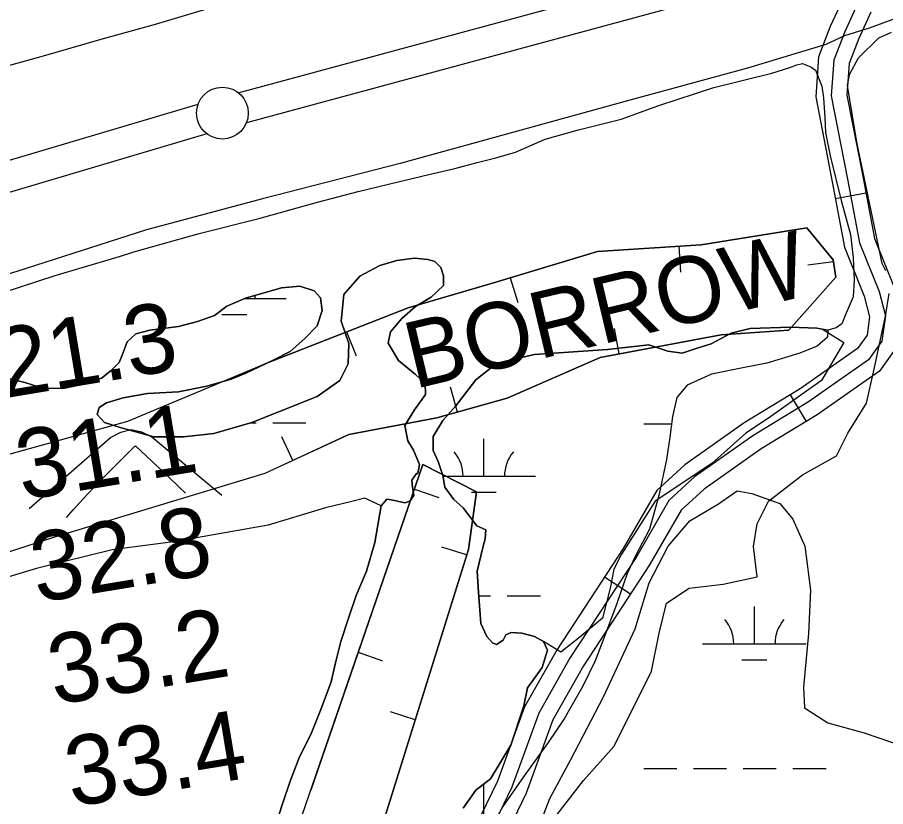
# Model space of a CAD drawing. Extents: x 3297772 to 3335630, y 634068 to 659439.
# Drawn here: x 3328275 to 3329113, y 648868 to 649630 of the extents above; entities that cross this region are included whole.
import ezdxf

# ---------------------------------------------------------------- set-up
doc = ezdxf.new("R2010")
doc.units = 0
for name, color, linetype in [('V-BORW-IDEN', 7, 'Continuous'), ('V-BORW-LINE', 7, 'Continuous'), ('V-LEVE-TOET', 7, 'Continuous'), ('V-RIVR-RANG', 7, 'Continuous'), ('V-ROAD-CNTR', 7, 'Continuous'), ('V-SITE-VEGE', 7, 'Continuous'), ('V-SURV-LINE', 7, 'Continuous'), ('V-TOPO-MAJR', 7, 'Continuous'), ('V-TOPO-MINR', 7, 'Continuous'), ('V-TOPO-SHOR', 7, 'Continuous'), ('V-WETL-SWMP', 7, 'Continuous')]:
    doc.layers.add(name, color=color, linetype=linetype)

msp = doc.modelspace()

# ---------------------------------------------------------------- linework, layer by layer
at = {"layer": 'V-BORW-LINE'}
for p, q in [((3328913.47, 649408.61), (3328915.13, 649383.67)), ((3329062.83, 649393.7), (3329038.07, 649390.22)), ((3328750.76, 649378.1), (3328757.95, 649354.16)), ((3328855.91, 649304.65), (3328851.31, 649329.22)), ((3328592.68, 649325.99), (3328601.81, 649302.72)), ((3328699.72, 649248.39), (3328692.95, 649272.45)), ((3328540.88, 649201.94), (3328530.35, 649224.62)), ((3328658.12, 649174.23), (3328681.76, 649166.09)), ((3328708.61, 649110.67), (3328684.74, 649118.12)), ((3328603.89, 649016.7), (3328627.53, 649008.57)), ((3328658.94, 648951.64), (3328635.08, 648959.1))]:
    msp.add_line(p, q, dxfattribs=at)
for points in [[(3328234.04, 649198.99), (3328381.67, 649239.65), (3328513.2, 649294.83), (3328652.12, 649349.29), (3328736.92, 649373.95), (3328834.98, 649403.4), (3328935.11, 649410.05), (3329036.85, 649426.22), (3329062.57, 649395.55), (3329064.93, 649378.79), (3329019.68, 649327.7)], [(3329019.68, 649327.7), (3329064.93, 649378.79), (3329062.57, 649395.55), (3329036.85, 649426.22), (3328935.11, 649410.05), (3328834.98, 649403.4), (3328736.92, 649373.95), (3328652.12, 649349.29), (3328513.2, 649294.83), (3328508.84, 649293)], [(3329019.68, 649327.7), (3328954.42, 649323.09), (3328837.62, 649301.22), (3328747.68, 649261.88), (3328679.95, 649242.83), (3328594.87, 649227), (3328513.86, 649189.4), (3328309.7, 649127.54), (3328122.08, 649066.8)], [(3328527.44, 649195.71), (3328594.87, 649227), (3328679.95, 649242.83), (3328747.68, 649261.88), (3328837.62, 649301.22), (3328954.42, 649323.09), (3329019.68, 649327.7)], [(3328718.15, 649171.66), (3328710.28, 649116.03), (3328566.82, 648656.68), (3328547.47, 648657.21), (3328517.06, 648611.71), (3328474.14, 648639.8), (3328666.3, 649198), (3328718.15, 649171.66)], [(3328718.15, 649171.66), (3328666.3, 649198), (3328558.05, 648883.55)], [(3328602.86, 648772.08), (3328710.28, 649116.03), (3328718.15, 649171.66)]]:
    msp.add_lwpolyline(points, dxfattribs=at)
at = {"layer": 'V-LEVE-TOET'}
for points in [[(3327419.68, 649327.61), (3327456.44, 649338.25), (3327529.98, 649358.88), (3327652.8, 649394.72), (3327794.4, 649438.35), (3327901.58, 649474.2), (3327995.07, 649500.28), (3328040.45, 649515.09), (3328094.82, 649534.58), (3328176.18, 649558.34), (3328297.83, 649591.82), (3328355.72, 649608.57), (3328408.13, 649622.98), (3328460.94, 649638.56), (3328546.99, 649664.27), (3328619.74, 649682.17), (3328712.84, 649706.3), (3328793.42, 649730.84), (3328871.64, 649751.48), (3329013.24, 649790.03), (3329142.71, 649823.11), (3329222.11, 649850.39)], [(3329170.26, 649645.92), (3329097.11, 649619.02), (3329073.39, 649611.65)], [(3329073.39, 649611.65), (3329055.25, 649603.43), (3328979.76, 649580.45), (3328863.98, 649548.91), (3328644.54, 649488.55), (3328511.56, 649454.3), (3328399.69, 649424.32), (3328274.52, 649384.19), (3328139.96, 649343.68), (3328037.87, 649314.08), (3327928.34, 649279.8), (3327811.38, 649243.18), (3327701.08, 649211.24), (3327681.12, 649205.4), (3327636.98, 649199.18)]]:
    msp.add_lwpolyline(points, dxfattribs=at)
at = {"layer": 'V-ROAD-CNTR'}
for p, q in [((3329094.06, 649459.92), (3329064.59, 649454.31)), ((3329036.68, 649239.48), (3329021.1, 649265.12)), ((3328866.75, 649072.77), (3328841.67, 649089.22))]:
    msp.add_line(p, q, dxfattribs=at)
for points in [[(3329073.21, 649650.61), (3329059.68, 649620.73), (3329048.15, 649591.53), (3329045.54, 649552.68), (3329061.48, 649470.63), (3329073.49, 649407.59), (3329092.46, 649360.31), (3329097.58, 649340.55), (3329095.18, 649322.76), (3329085.88, 649309.77), (3329030.53, 649270.85), (3328976.54, 649238.03), (3328919.16, 649197.64), (3328892.09, 649172.77), (3328859.69, 649116.7), (3328795.85, 649019.36), (3328764.53, 648964.18), (3328738.37, 648892.41), (3328696.68, 648806)], [(3329086.05, 649642.59), (3329073.5, 649614.88), (3329062.96, 649588.19), (3329060.64, 649553.63), (3329076.21, 649473.46), (3329087.95, 649411.83), (3329106.74, 649365.01), (3329112.84, 649341.46), (3329109.55, 649317.06), (3329096.6, 649298.97), (3329038.75, 649258.29), (3328984.76, 649225.48), (3328928.59, 649185.93), (3328903.93, 649163.28), (3328872.46, 649108.82), (3328808.66, 649011.53), (3328778.19, 648957.87), (3328752.21, 648886.57), (3328710.58, 648800.28)], [(3329098.88, 649634.57), (3329087.32, 649609.03), (3329077.77, 649584.86), (3329075.74, 649554.57), (3329090.94, 649476.3), (3329102.41, 649416.07), (3329121.02, 649369.7)], [(3329123.91, 649311.36), (3329107.31, 649288.16), (3329046.97, 649245.74), (3328992.99, 649212.92), (3328938.02, 649174.23), (3328915.77, 649153.79), (3328885.24, 649100.95), (3328821.47, 649003.71), (3328791.85, 648951.55), (3328766.05, 648880.73), (3328724.47, 648794.57), (3328692.2, 648700.49), (3328656.66, 648633.24), (3328638.71, 648590.81), (3328614.8, 648553.74), (3328588.96, 648540.58), (3328562.33, 648538.38)]]:
    msp.add_lwpolyline(points, dxfattribs=at)
at = {"layer": 'V-SITE-VEGE'}
for points in [[(3328501.14, 649238.41), (3328526.39, 649248.48), (3328564.46, 649263.58), (3328586.22, 649279.08), (3328594.39, 649294.99), (3328594.81, 649314.8), (3328587.45, 649336.16), (3328590.2, 649362.17), (3328605.36, 649379.63), (3328624.79, 649390.09), (3328641.1, 649394.73), (3328658.19, 649397.04), (3328671, 649395.86), (3328677.99, 649393.91), (3328683.81, 649388.08), (3328686.13, 649379.92), (3328686.12, 649370.6), (3328674.46, 649359.35), (3328659.3, 649350.44), (3328646.09, 649338.81), (3328635.2, 649326.01), (3328632.86, 649315.14), (3328642.93, 649298.43), (3328658.84, 649285.21), (3328668.53, 649276.27), (3328668.91, 649265.4), (3328658.41, 649250.65), (3328649.07, 649235.52), (3328651.77, 649220.77), (3328657.2, 649211.83), (3328663.01, 649197.84), (3328661.44, 649189.3), (3328660.28, 649189.3), (3328655.61, 649182.71), (3328656.38, 649175.72), (3328657.54, 649167.95), (3328653.65, 649162.52), (3328648.99, 649160.97), (3328636.18, 649163.7), (3328631.52, 649164.49), (3328626.07, 649157.89), (3328624.9, 649150.52), (3328619.82, 649122.57), (3328612.02, 649095.01), (3328601.9, 649071.33), (3328594.5, 649049.6), (3328587.09, 649027.08), (3328582.02, 649006.51), (3328577.73, 648988.27), (3328567.99, 648961.49), (3328558.25, 648937.43), (3328547.36, 648915.7), (3328538.4, 648892.41), (3328531, 648870.28), (3328514.24, 648818.66)], [(3328265.5, 649281.4), (3328282.19, 649277.1), (3328300.44, 649271.26), (3328320.24, 649271.63), (3328335.77, 649274.71), (3328355.97, 649281.29), (3328365.3, 649288.66), (3328373.08, 649296.42), (3328376.19, 649303.4), (3328380.86, 649316.21), (3328389.41, 649323.96), (3328402.62, 649327.44), (3328430.58, 649331.29), (3328448.83, 649335.93), (3328465.15, 649341.74), (3328477.2, 649350.65), (3328495.07, 649358.4), (3328530.02, 649368.45), (3328547.5, 649369.99), (3328561.47, 649365.7), (3328567.68, 649358.7), (3328569.21, 649346.66), (3328564.15, 649331.92), (3328552.49, 649319.5), (3328538.11, 649307.09), (3328521.79, 649298.57), (3328495.37, 649286.18), (3328481.39, 649280.37), (3328457.69, 649273.41), (3328430.51, 649268), (3328400.61, 649266.48), (3328376.92, 649262.24), (3328360.99, 649257.6), (3328354, 649252.95), (3328352.05, 649246.35), (3328359.03, 649238.58), (3328374.17, 649233.51), (3328406.77, 649224.54), (3328435.12, 649224.51), (3328464.63, 649227.97), (3328501.14, 649238.41)], [(3328956.3, 649082.36), (3328989.08, 649089.65), (3328985.44, 649118.8), (3328989.08, 649140.67), (3329000, 649162.54), (3329032.79, 649188.05), (3329065.57, 649206.27), (3329076.5, 649228.13), (3329094.71, 649257.29), (3329102, 649290.09), (3329112.92, 649341.11), (3329116.56, 649362.98)], [(3328796.03, 648860.06), (3328821.52, 648892.85), (3328850.67, 648925.65), (3328868.88, 648962.1), (3328887.09, 648998.54), (3328894.37, 649034.98), (3328901.66, 649064.14), (3328923.51, 649078.72), (3328956.3, 649082.36)]]:
    msp.add_lwpolyline(points, dxfattribs=at)
msp.add_lwpolyline([(3329052.03, 649328.43), (3329072.85, 649315.6), (3329051, 649279.16), (3329000, 649242.71), (3328978.15, 649228.13), (3328945.37, 649198.98), (3328890.73, 649162.54), (3328857.95, 649111.51), (3328850.67, 649096.93), (3328847.02, 649078.72), (3328839.74, 649049.56), (3328817.88, 649031.34), (3328799.67, 649016.76), (3328782.79, 649027.25), (3328774.25, 649031.92), (3328761.83, 649035.04), (3328751.74, 649035.83), (3328746.3, 649033.5), (3328743.96, 649028.46), (3328737.35, 649024.19), (3328733.47, 649025.75), (3328728.04, 649031.97), (3328722.24, 649044.4), (3328721.47, 649057.21), (3328719.94, 649074.69), (3328718.8, 649094.88), (3328724.65, 649118.95), (3328726.6, 649126.33), (3328727, 649134.86), (3328718.46, 649138.76), (3328705.28, 649156.25), (3328696.36, 649164.02), (3328687.44, 649176.07), (3328685.52, 649187.33), (3328681.26, 649200.93), (3328676.22, 649211.42), (3328676.24, 649225.01), (3328685.58, 649240.53), (3328698.02, 649254.49), (3328717.46, 649279.71), (3328737.67, 649295.6), (3328774.18, 649304.1), (3328844.46, 649309.07), (3328884.46, 649313.29), (3328902.7, 649307.45), (3328916.68, 649305.49), (3328930.27, 649309.75), (3328944.65, 649314.39), (3328964.07, 649324.85), (3328982.33, 649329.1), (3329021.16, 649330.61), (3329046.78, 649329.41)], close=True, dxfattribs=at)
at = {"layer": 'V-SURV-LINE'}
for points in [[(3328488.16, 649556.77), (3329604.25, 649858.91)], [(3329612.1, 649829.96), (3328496, 649527.82)], [(3327100.39, 649145.57), (3328449.37, 649545.77)], [(3328457.92, 649517.01), (3327108.93, 649116.81)]]:
    msp.add_lwpolyline(points, dxfattribs=at)
msp.add_circle((3328472.81, 649537.08), 25, dxfattribs=at)
at = {"layer": 'V-TOPO-MAJR'}
msp.add_lwpolyline([(3328286.19, 649155.5), (3328364.89, 649224.02), (3328374.76, 649229.25), (3328384.67, 649231.56), (3328394.63, 649229.49), (3328404.63, 649224.51), (3328472.31, 649168.44)], dxfattribs=at)
at = {"layer": 'V-TOPO-MINR'}
msp.add_lwpolyline([(3328322.17, 649146.91), (3328329.09, 649154.57), (3328338.74, 649165.09), (3328348.51, 649175.5), (3328358.45, 649185.74), (3328368.51, 649195.88), (3328388.4, 649215.59), (3328388.6, 649215.71), (3328388.8, 649215.76), (3328389, 649215.71), (3328389.21, 649215.6), (3328410.1, 649196.12), (3328420.69, 649186.12), (3328431.2, 649176.04), (3328437.24, 649170.12)], dxfattribs=at)
at = {"layer": 'V-TOPO-SHOR'}
for points in [[(3328387.18, 649403.18), (3328450.49, 649420.96), (3328507.97, 649435.26), (3328564.68, 649451.12), (3328603.91, 649461.55), (3328642.36, 649470.83), (3328672.26, 649477.79), (3328697.12, 649483.58), (3328718.87, 649489.38), (3328736.74, 649494.02), (3328755.77, 649499.43), (3328784.51, 649511.82), (3328815.2, 649520.72), (3328857.92, 649531.15), (3328894.05, 649544.31), (3328947.27, 649561.72), (3329003.19, 649575.63), (3329020.67, 649581.05), (3329027.28, 649583.76), (3329032.71, 649584.92), (3329040.86, 649581.81), (3329045.52, 649578.69), (3329051.33, 649563.15), (3329053.25, 649551.89), (3329054.4, 649532.86), (3329055.16, 649518.5), (3329059.4, 649495.97), (3329070.22, 649452.86), (3329079.12, 649419.84), (3329081.81, 649397.32), (3329082.56, 649375.96), (3329081.76, 649359.66), (3329073.98, 649341.81), (3329070.86, 649333.66), (3329065.42, 649329.78), (3329057.27, 649327.46), (3329046.78, 649329.41), (3329021.16, 649330.61), (3328982.33, 649329.1), (3328964.07, 649324.85), (3328944.65, 649314.39), (3328930.27, 649309.75), (3328916.68, 649305.49), (3328902.7, 649307.45), (3328884.46, 649313.29), (3328844.46, 649309.07), (3328774.18, 649304.1), (3328737.67, 649295.6), (3328717.46, 649279.71), (3328698.02, 649254.49), (3328685.58, 649240.53), (3328676.24, 649225.01), (3328676.22, 649211.42), (3328681.26, 649200.93), (3328685.52, 649187.33), (3328687.44, 649176.07), (3328696.36, 649164.02), (3328705.28, 649156.25), (3328718.46, 649138.76), (3328727, 649134.86), (3328726.6, 649126.33), (3328724.65, 649118.95), (3328718.8, 649094.88), (3328719.94, 649074.69), (3328721.48, 649057.22), (3328722.24, 649044.4), (3328728.04, 649031.97), (3328733.47, 649025.75), (3328737.35, 649024.19), (3328743.96, 649028.46), (3328746.3, 649033.5), (3328751.74, 649035.83), (3328761.83, 649035.04), (3328774.25, 649031.92), (3328782.79, 649027.25), (3328786.66, 649018.7), (3328781.59, 649002.01), (3328767.2, 648982.23), (3328763.69, 648965.14), (3328751.22, 648927.11), (3328731.77, 648894.51), (3328717.39, 648883.66), (3328705.33, 648866.2)], [(3327688.02, 649195.09), (3327695.02, 649198.58), (3327730.36, 649206.69), (3327774.25, 649218.68), (3327832.51, 649234.92), (3327857.76, 649241.88), (3327877.57, 649248.84), (3327900.1, 649256.58), (3327917.97, 649264.72), (3327940.5, 649272.07), (3327964.58, 649279.42), (3327997.98, 649289.47), (3328013.14, 649296.06), (3328024.79, 649299.15), (3328048.09, 649303.78), (3328084.99, 649313.45), (3328119.95, 649324.28), (3328180.15, 649340.52), (3328261.33, 649364.11), (3328311.43, 649380.35), (3328374.36, 649398.92), (3328387.18, 649403.18)], [(3328514.24, 648818.66), (3328531, 648870.28), (3328538.4, 648892.41), (3328547.36, 648915.7), (3328558.25, 648937.43), (3328567.99, 648961.49), (3328577.73, 648988.27), (3328582.02, 649006.51), (3328587.09, 649027.08), (3328594.5, 649049.6), (3328601.9, 649071.33), (3328612.02, 649095.01), (3328619.82, 649122.57), (3328624.9, 649150.52), (3328626.07, 649157.89), (3328631.52, 649164.49), (3328636.18, 649163.7), (3328648.99, 649160.97), (3328653.65, 649162.52), (3328657.54, 649167.95), (3328656.38, 649175.72), (3328655.61, 649182.71), (3328660.28, 649189.3), (3328661.44, 649189.3), (3328663.01, 649197.84), (3328657.2, 649211.83), (3328651.77, 649220.77), (3328649.07, 649235.52), (3328658.41, 649250.65), (3328668.91, 649265.4), (3328668.53, 649276.27), (3328658.84, 649285.21), (3328642.93, 649298.43), (3328632.86, 649315.14), (3328635.2, 649326.01), (3328646.09, 649338.81), (3328659.3, 649350.44), (3328674.46, 649359.35), (3328686.12, 649370.6), (3328686.13, 649379.92), (3328683.81, 649388.08), (3328677.99, 649393.91), (3328671, 649395.86), (3328658.19, 649397.04), (3328641.1, 649394.73), (3328624.79, 649390.09), (3328605.36, 649379.63), (3328590.2, 649362.17), (3328587.45, 649336.16), (3328594.81, 649314.8), (3328594.39, 649294.99), (3328586.22, 649279.08), (3328564.46, 649263.58), (3328526.39, 649248.48), (3328501.14, 649238.41), (3328464.63, 649227.97), (3328435.12, 649224.51), (3328406.77, 649224.54)], [(3328406.77, 649224.54), (3328374.17, 649233.51), (3328359.03, 649238.58), (3328352.05, 649246.35), (3328354, 649252.95), (3328360.99, 649257.6), (3328376.92, 649262.24), (3328400.61, 649266.48), (3328430.51, 649268), (3328457.69, 649273.41), (3328481.39, 649280.37), (3328495.37, 649286.18), (3328521.79, 649298.57), (3328538.11, 649307.09), (3328552.49, 649319.5), (3328564.15, 649331.92), (3328569.21, 649346.66), (3328567.68, 649358.7), (3328561.47, 649365.7), (3328547.5, 649369.99), (3328530.02, 649368.45), (3328495.07, 649358.4), (3328477.2, 649350.65), (3328465.15, 649341.74), (3328448.83, 649335.93), (3328430.58, 649331.29), (3328402.62, 649327.44), (3328389.41, 649323.96), (3328380.86, 649316.21), (3328376.19, 649303.4), (3328373.08, 649296.42), (3328365.3, 649288.66), (3328355.97, 649281.29), (3328335.77, 649274.71), (3328320.24, 649271.63), (3328300.44, 649271.26), (3328282.19, 649277.1), (3328265.5, 649281.4)]]:
    msp.add_lwpolyline(points, dxfattribs=at)
at = {"layer": 'V-WETL-SWMP'}
for p, q in [((3329106.49, 649609.88), (3329118.89, 649615.18)), ((3329086.98, 649590.42), (3329106.49, 649609.88)), ((3329078.11, 649574.49), (3329086.98, 649590.42)), ((3329076.32, 649563.87), (3329078.11, 649574.49)), ((3329085.12, 649508.95), (3329076.32, 649563.87)), ((3329109.78, 649392.03), (3329085.12, 649508.95)), ((3329113.31, 649384.94), (3329109.78, 649392.03)), ((3328494.45, 649358.12), (3328534.25, 649358.12)), ((3328472.25, 649342.69), (3328496.25, 649342.69)), ((3328499.87, 649238.06), (3328505.4, 649238.06)), ((3328521.4, 649238.06), (3328553.4, 649238.06)), ((3328879.76, 649237.29), (3328906.39, 649237.29)), ((3328725.16, 649186.55), (3328725.16, 649222.55)), ((3328685.65, 649186.55), (3328775.16, 649186.55)), ((3328713.16, 649171.12), (3328737.16, 649171.12)), ((3328720.25, 649071.12), (3328731.76, 649071.12)), ((3328747.76, 649071.12), (3328779.76, 649071.12)), ((3328986.38, 649024.73), (3328986.37, 649060.73)), ((3328936.38, 649024.73), (3329036.37, 649024.73)), ((3328974.38, 649009.3), (3328998.38, 649009.3)), ((3328879.54, 648904.66), (3328911.53, 648904.66)), ((3328927.53, 648904.66), (3328959.53, 648904.66)), ((3328975.53, 648904.66), (3329007.53, 648904.66)), ((3329023.53, 648904.66), (3329055.53, 648904.66)), ((3328725.16, 648853.87), (3328725.16, 648889.53))]:
    msp.add_line(p, q, dxfattribs=at)
for points in [[(3328265.5, 649281.4), (3328282.19, 649277.11), (3328300.44, 649271.26), (3328320.24, 649271.63), (3328335.77, 649274.71), (3328355.97, 649281.29), (3328365.3, 649288.66), (3328373.07, 649296.42), (3328376.19, 649303.4), (3328380.86, 649316.21), (3328389.41, 649323.96), (3328402.62, 649327.44), (3328430.58, 649331.29), (3328448.83, 649335.93), (3328465.15, 649341.74), (3328477.2, 649350.65), (3328495.07, 649358.4), (3328530.02, 649368.45), (3328547.5, 649369.99), (3328561.47, 649365.7), (3328567.68, 649358.7), (3328569.21, 649346.66), (3328564.15, 649331.92), (3328552.49, 649319.5), (3328538.11, 649307.09), (3328521.79, 649298.57), (3328495.37, 649286.18), (3328481.39, 649280.37), (3328457.69, 649273.41), (3328430.51, 649268), (3328400.61, 649266.48), (3328376.92, 649262.24), (3328360.99, 649257.6), (3328354, 649252.95), (3328352.05, 649246.35), (3328359.03, 649238.58), (3328374.17, 649233.51), (3328406.77, 649224.54), (3328435.12, 649224.51), (3328464.63, 649227.97), (3328501.14, 649238.41), (3328526.39, 649248.48), (3328564.46, 649263.58), (3328586.22, 649279.08), (3328594.39, 649294.99), (3328594.81, 649314.8), (3328587.45, 649336.16), (3328590.2, 649362.17), (3328605.36, 649379.63), (3328624.79, 649390.09), (3328641.1, 649394.73), (3328658.19, 649397.04), (3328671, 649395.86), (3328677.99, 649393.91), (3328683.81, 649388.08), (3328686.13, 649379.92), (3328686.12, 649370.6), (3328674.45, 649359.35), (3328659.3, 649350.44), (3328646.09, 649338.81), (3328635.2, 649326.01), (3328632.86, 649315.14), (3328642.93, 649298.43), (3328658.84, 649285.21), (3328668.53, 649276.27), (3328668.91, 649265.4), (3328658.41, 649250.65), (3328649.07, 649235.52), (3328651.77, 649220.76), (3328657.2, 649211.83), (3328663.01, 649197.84), (3328661.44, 649189.3), (3328660.28, 649189.3), (3328655.61, 649182.71), (3328656.38, 649175.72), (3328657.54, 649167.95), (3328653.65, 649162.52), (3328648.98, 649160.97), (3328636.18, 649163.7), (3328631.52, 649164.49)], [(3328705.33, 648866.2), (3328717.39, 648883.66), (3328731.77, 648894.51), (3328751.22, 648927.11), (3328763.69, 648965.14), (3328767.2, 648982.22), (3328781.59, 649002.01), (3328786.66, 649018.7), (3328782.79, 649027.25), (3328774.25, 649031.92), (3328761.83, 649035.04), (3328751.73, 649035.83), (3328746.3, 649033.5), (3328743.96, 649028.46), (3328737.35, 649024.19), (3328733.47, 649025.75), (3328728.04, 649031.97), (3328722.24, 649044.4), (3328721.47, 649057.22), (3328719.94, 649074.69), (3328718.8, 649094.88), (3328724.65, 649118.95), (3328726.6, 649126.33), (3328727, 649134.87), (3328718.46, 649138.76), (3328705.28, 649156.25), (3328696.36, 649164.02), (3328687.44, 649176.07), (3328685.52, 649187.33), (3328681.26, 649200.93), (3328676.22, 649211.42), (3328676.24, 649225.01), (3328685.58, 649240.53), (3328698.02, 649254.49), (3328717.46, 649279.71), (3328737.67, 649295.6), (3328774.18, 649304.1), (3328844.46, 649309.07), (3328884.46, 649313.29), (3328902.7, 649307.45), (3328916.68, 649305.49), (3328930.27, 649309.75), (3328944.65, 649314.39), (3328964.07, 649324.85), (3328982.33, 649329.1), (3329021.16, 649330.61), (3329046.78, 649329.41), (3329057.26, 649327.46), (3329057, 649320.93), (3329047.05, 649312.05), (3329030.3, 649305.27), (3328998.38, 649295.89), (3328975.36, 649291.21), (3328945.01, 649284.97), (3328921.46, 649274.54), (3328911.51, 649262.52), (3328907.31, 649244.21), (3328904.67, 649224.34), (3328901.5, 649202.9), (3328894.14, 649167.86), (3328885.21, 649135.44), (3328871.58, 649109.82), (3328863.71, 649092.57), (3328853.74, 649063.81), (3328842.72, 649034.53), (3328832.75, 649008.39), (3328820.69, 648983.82), (3328802.87, 648952.45), (3328787.15, 648929.45), (3328764.1, 648897.57), (3328743.66, 648867.78), (3328722.7, 648830.14)], [(3328777.3, 648845.73), (3328788.84, 648875.54), (3328809.29, 648913.17), (3328840.74, 648973.81), (3328871.16, 649039.16), (3328884.81, 649083.61), (3328903.16, 649119.16), (3328924.11, 649143.72), (3328951.85, 649159.9), (3328969.65, 649172.44), (3328983.77, 649169.8), (3329010.96, 649160.36), (3329023.5, 649145.17), (3329034.98, 649119.01), (3329040.68, 649076.63), (3329038.54, 649034.79), (3329033.77, 648983.01), (3329034.79, 648963.13), (3329057.27, 648948.45), (3329092.31, 648939), (3329131, 648925.88)], [(3328631.52, 649164.49), (3328626.07, 649157.89), (3328610.44, 649165.3), (3328597.62, 649162.2), (3328572.35, 649156.02), (3328517.16, 649139.37), (3328427.77, 649123.54), (3328366.37, 649115.46), (3328293.29, 649097.67), (3328242.76, 649082.57), (3328216.71, 649064.73), (3328204.25, 649048.81), (3328175.09, 649029.8), (3328136.62, 649023.24), (3328050.74, 649019.85), (3327952.03, 649011.8), (3327878.59, 649010.33), (3327796.2, 648996.83), (3327766.28, 648996.08), (3327737.12, 648986.02), (3327725.06, 648971.65), (3327693.13, 648915.74)]]:
    msp.add_lwpolyline(points, dxfattribs=at)
for centre, start, end in [((3328539.5, 649358.6), 175.99987, 180.77178), ((3328669.92, 649187.02), 359.22818, 40.77184), ((3328780.41, 649187.02), 139.22818, 180.77184), ((3328931.13, 649025.2), 359.22817, 40.77183), ((3329041.62, 649025.2), 139.22819, 180.77185)]:
    msp.add_arc(centre, 35.25, start, end, dxfattribs=at)

# ---------------------------------------------------------------- texts
at = {"layer": 'V-BORW-IDEN'}
msp.add_text('BORROW', height=64, rotation=13.39251, dxfattribs=at).set_placement((3328658.05, 649270.66))
at = {"layer": 'V-RIVR-RANG'}
for s, p in [('21.3', (3328260.65, 649261.55)), ('31.1', (3328279.62, 649163.33)), ('32.8', (3328293.91, 649064.33)), ('33.2', (3328310.54, 648965.73)), ('33.4', (3328327.17, 648867.12))]:
    msp.add_text(s, height=67, rotation=9.42833, dxfattribs=at).set_placement(p)

doc.saveas('drawing.dxf')
